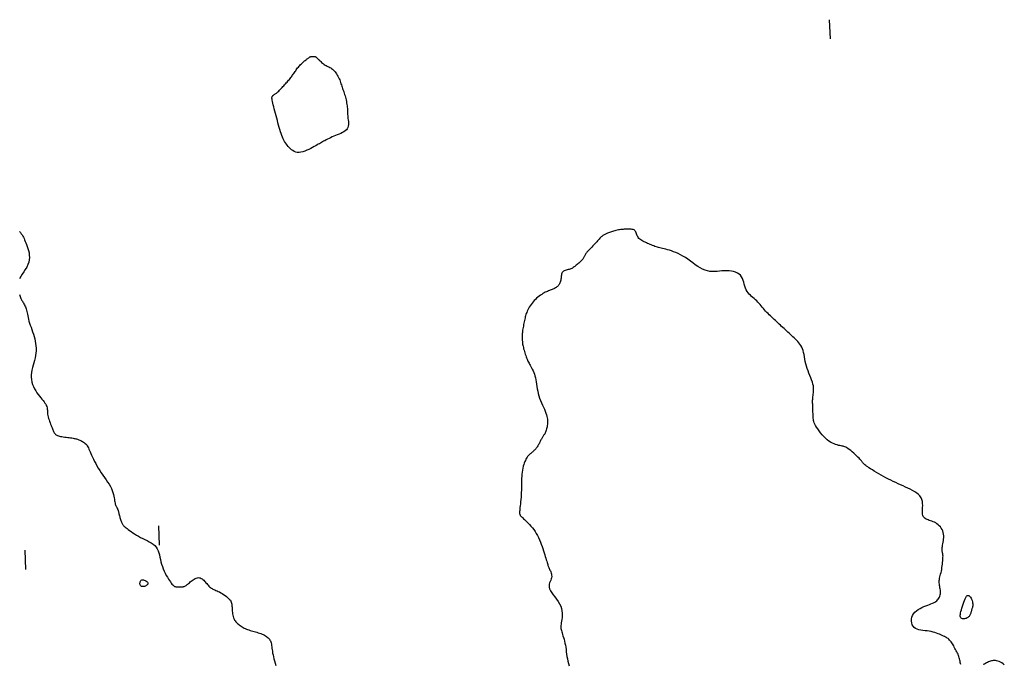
# Model space of a CAD drawing. Header units: millimetres. Extents: x 32690613 to 32693367, y 5343692 to 5344708.
# Tile 819 of 1009: x 32693083 to 32693134, y 5344139 to 5344172. Entities that reach past the tile are written whole.
import ezdxf

# ---------------------------------------------------------------- set-up
doc = ezdxf.new("R2010")
doc.units = ezdxf.units.MM
doc.header["$LTSCALE"] = 20
for name, color, linetype in [('02-DGM_HL_491.50', 72, 'Continuous'), ('02-DGM_HL_492.00', 82, 'Continuous'), ('02-DGM_HL_492.50', 92, 'Continuous')]:
    doc.layers.add(name, color=color, linetype=linetype)

msp = doc.modelspace()

# ---------------------------------------------------------------- linework, layer by layer
at = {"layer": '02-DGM_HL_491.50', "elevation": 491.5, "flags": 128}
msp.add_lwpolyline([(32693082.966, 5344143.739), (32693082.927, 5344144.738)], dxfattribs=at)
at = {"layer": '02-DGM_HL_492.00', "elevation": 492, "flags": 128}
for points in [[(32693124.918, 5344171.398), (32693124.879, 5344172.397)], [(32693082.629, 5344161.364), (32693082.68, 5344161.303), (32693082.727, 5344161.243), (32693082.769, 5344161.182), (32693082.806, 5344161.119), (32693082.84, 5344161.055), (32693082.872, 5344160.988), (32693082.903, 5344160.917), (32693082.934, 5344160.84), (32693082.966, 5344160.758), (32693082.999, 5344160.67), (32693083.035, 5344160.573), (32693083.071, 5344160.47), (32693083.104, 5344160.361), (32693083.131, 5344160.247), (32693083.148, 5344160.129), (32693083.154, 5344160.007), (32693083.145, 5344159.883), (32693083.119, 5344159.757), (32693083.072, 5344159.63), (32693083.01, 5344159.503), (32693082.937, 5344159.377), (32693082.859, 5344159.252), (32693082.779, 5344159.128), (32693082.704, 5344159.008), (32693082.638, 5344158.89)], [(32693082.628, 5344158.07), (32693082.65, 5344158.012), (32693082.67, 5344157.96), (32693082.688, 5344157.914), (32693082.706, 5344157.872), (32693082.724, 5344157.832), (32693082.742, 5344157.794), (32693082.762, 5344157.756), (32693082.784, 5344157.717), (32693082.809, 5344157.676), (32693082.836, 5344157.633), (32693082.864, 5344157.587), (32693082.892, 5344157.539), (32693082.92, 5344157.488), (32693082.946, 5344157.434), (32693082.971, 5344157.377), (32693082.991, 5344157.317), (32693083.009, 5344157.253), (32693083.023, 5344157.186), (32693083.036, 5344157.115), (32693083.05, 5344157.04), (32693083.064, 5344156.96), (32693083.081, 5344156.875), (32693083.101, 5344156.784), (32693083.127, 5344156.688), (32693083.159, 5344156.586), (32693083.196, 5344156.479), (32693083.236, 5344156.368), (32693083.278, 5344156.252), (32693083.32, 5344156.134), (32693083.36, 5344156.012), (32693083.397, 5344155.89), (32693083.43, 5344155.766), (32693083.457, 5344155.642), (32693083.477, 5344155.518), (32693083.491, 5344155.393), (32693083.498, 5344155.268), (32693083.497, 5344155.143), (32693083.49, 5344155.018), (32693083.475, 5344154.892), (32693083.453, 5344154.766), (32693083.423, 5344154.64), (32693083.388, 5344154.513), (32693083.352, 5344154.387), (32693083.316, 5344154.26), (32693083.284, 5344154.134), (32693083.259, 5344154.008), (32693083.244, 5344153.882), (32693083.242, 5344153.757), (32693083.254, 5344153.633), (32693083.28, 5344153.51), (32693083.318, 5344153.389), (32693083.365, 5344153.272), (32693083.42, 5344153.159), (32693083.48, 5344153.051), (32693083.545, 5344152.949), (32693083.611, 5344152.854), (32693083.676, 5344152.767), (32693083.741, 5344152.686), (32693083.802, 5344152.611), (32693083.861, 5344152.541), (32693083.914, 5344152.474), (32693083.961, 5344152.411), (32693084.001, 5344152.348), (32693084.033, 5344152.287), (32693084.056, 5344152.225), (32693084.072, 5344152.163), (32693084.082, 5344152.1), (32693084.088, 5344152.035), (32693084.093, 5344151.97), (32693084.097, 5344151.902), (32693084.104, 5344151.833), (32693084.115, 5344151.762), (32693084.131, 5344151.688), (32693084.151, 5344151.614), (32693084.176, 5344151.538), (32693084.203, 5344151.463), (32693084.231, 5344151.389), (32693084.259, 5344151.318), (32693084.287, 5344151.25), (32693084.312, 5344151.186), (32693084.335, 5344151.127), (32693084.356, 5344151.073), (32693084.375, 5344151.023), (32693084.392, 5344150.978), (32693084.41, 5344150.936), (32693084.428, 5344150.899), (32693084.447, 5344150.865), (32693084.468, 5344150.835), (32693084.491, 5344150.807), (32693084.518, 5344150.782), (32693084.548, 5344150.76), (32693084.583, 5344150.741), (32693084.623, 5344150.723), (32693084.668, 5344150.706), (32693084.721, 5344150.692), (32693084.78, 5344150.678), (32693084.846, 5344150.665), (32693084.919, 5344150.653), (32693084.995, 5344150.642), (32693085.074, 5344150.631), (32693085.152, 5344150.621), (32693085.228, 5344150.611), (32693085.3, 5344150.601), (32693085.367, 5344150.592), (32693085.426, 5344150.582), (32693085.479, 5344150.573), (32693085.527, 5344150.562), (32693085.571, 5344150.552), (32693085.612, 5344150.54), (32693085.653, 5344150.527), (32693085.694, 5344150.512), (32693085.737, 5344150.496), (32693085.782, 5344150.477), (32693085.83, 5344150.456), (32693085.879, 5344150.433), (32693085.928, 5344150.408), (32693085.976, 5344150.379), (32693086.022, 5344150.347), (32693086.065, 5344150.312), (32693086.105, 5344150.274), (32693086.14, 5344150.232), (32693086.171, 5344150.185), (32693086.201, 5344150.134), (32693086.229, 5344150.077), (32693086.257, 5344150.014), (32693086.286, 5344149.945), (32693086.318, 5344149.868), (32693086.354, 5344149.783), (32693086.395, 5344149.69), (32693086.441, 5344149.59), (32693086.492, 5344149.483), (32693086.548, 5344149.371), (32693086.608, 5344149.255), (32693086.674, 5344149.136), (32693086.745, 5344149.015), (32693086.821, 5344148.893), (32693086.902, 5344148.771), (32693086.985, 5344148.65), (32693087.07, 5344148.53), (32693087.153, 5344148.411), (32693087.232, 5344148.294), (32693087.307, 5344148.179), (32693087.373, 5344148.067), (32693087.43, 5344147.958), (32693087.475, 5344147.852), (32693087.51, 5344147.751), (32693087.537, 5344147.654), (32693087.558, 5344147.562), (32693087.573, 5344147.475), (32693087.585, 5344147.395), (32693087.595, 5344147.322), (32693087.605, 5344147.256), (32693087.617, 5344147.198), (32693087.631, 5344147.147), (32693087.645, 5344147.102), (32693087.66, 5344147.064), (32693087.675, 5344147.031), (32693087.69, 5344147.002), (32693087.704, 5344146.978), (32693087.716, 5344146.956), (32693087.728, 5344146.938), (32693087.737, 5344146.921), (32693087.746, 5344146.905), (32693087.754, 5344146.889), (32693087.761, 5344146.871), (32693087.769, 5344146.85), (32693087.776, 5344146.827), (32693087.784, 5344146.798), (32693087.793, 5344146.765), (32693087.802, 5344146.726), (32693087.812, 5344146.684), (32693087.823, 5344146.639), (32693087.834, 5344146.591), (32693087.846, 5344146.541), (32693087.859, 5344146.491), (32693087.873, 5344146.441), (32693087.888, 5344146.392), (32693087.903, 5344146.344), (32693087.919, 5344146.298), (32693087.935, 5344146.254), (32693087.952, 5344146.212), (32693087.969, 5344146.172), (32693087.986, 5344146.136), (32693088.003, 5344146.104), (32693088.019, 5344146.075), (32693088.038, 5344146.049), (32693088.058, 5344146.023), (32693088.082, 5344145.998), (32693088.111, 5344145.971), (32693088.147, 5344145.941), (32693088.189, 5344145.907), (32693088.241, 5344145.867), (32693088.302, 5344145.821), (32693088.373, 5344145.769), (32693088.452, 5344145.712), (32693088.539, 5344145.652), (32693088.632, 5344145.59), (32693088.732, 5344145.528), (32693088.837, 5344145.466), (32693088.947, 5344145.407), (32693089.06, 5344145.35), (32693089.175, 5344145.295), (32693089.289, 5344145.24), (32693089.399, 5344145.183), (32693089.503, 5344145.122), (32693089.6, 5344145.057), (32693089.686, 5344144.985), (32693089.759, 5344144.905), (32693089.818, 5344144.815), (32693089.864, 5344144.717), (32693089.901, 5344144.611), (32693089.931, 5344144.499), (32693089.958, 5344144.382), (32693089.983, 5344144.262), (32693090.011, 5344144.139), (32693090.044, 5344144.015), (32693090.084, 5344143.892), (32693090.13, 5344143.77), (32693090.181, 5344143.652), (32693090.235, 5344143.538), (32693090.29, 5344143.43), (32693090.346, 5344143.329), (32693090.401, 5344143.237), (32693090.453, 5344143.156), (32693090.501, 5344143.085), (32693090.545, 5344143.025), (32693090.585, 5344142.975), (32693090.623, 5344142.934), (32693090.659, 5344142.901), (32693090.692, 5344142.875), (32693090.725, 5344142.856), (32693090.757, 5344142.842), (32693090.789, 5344142.833), (32693090.82, 5344142.828), (32693090.851, 5344142.826), (32693090.883, 5344142.826), (32693090.914, 5344142.828), (32693090.945, 5344142.831), (32693090.976, 5344142.833), (32693091.007, 5344142.835), (32693091.039, 5344142.836), (32693091.07, 5344142.836), (32693091.101, 5344142.836), (32693091.132, 5344142.836), (32693091.164, 5344142.838), (32693091.195, 5344142.843), (32693091.226, 5344142.85), (32693091.257, 5344142.862), (32693091.287, 5344142.878), (32693091.318, 5344142.898), (32693091.35, 5344142.922), (32693091.383, 5344142.95), (32693091.418, 5344142.98), (32693091.456, 5344143.014), (32693091.496, 5344143.049), (32693091.54, 5344143.087), (32693091.587, 5344143.126), (32693091.637, 5344143.164), (32693091.69, 5344143.201), (32693091.744, 5344143.236), (32693091.799, 5344143.265), (32693091.854, 5344143.289), (32693091.909, 5344143.305), (32693091.962, 5344143.312), (32693092.013, 5344143.309), (32693092.062, 5344143.296), (32693092.109, 5344143.276), (32693092.154, 5344143.248), (32693092.198, 5344143.215), (32693092.24, 5344143.177), (32693092.281, 5344143.136), (32693092.321, 5344143.092), (32693092.359, 5344143.048), (32693092.398, 5344143.003), (32693092.436, 5344142.958), (32693092.474, 5344142.914), (32693092.512, 5344142.872), (32693092.551, 5344142.833), (32693092.592, 5344142.797), (32693092.634, 5344142.765), (32693092.677, 5344142.738), (32693092.724, 5344142.714), (32693092.772, 5344142.692), (32693092.824, 5344142.671), (32693092.878, 5344142.649), (32693092.936, 5344142.625), (32693092.998, 5344142.597), (32693093.064, 5344142.565), (32693093.134, 5344142.528), (32693093.206, 5344142.485), (32693093.28, 5344142.438), (32693093.352, 5344142.388), (32693093.421, 5344142.337), (32693093.485, 5344142.284), (32693093.542, 5344142.231), (32693093.591, 5344142.18), (32693093.629, 5344142.131), (32693093.659, 5344142.082), (32693093.68, 5344142.035), (32693093.695, 5344141.986), (32693093.705, 5344141.936), (32693093.712, 5344141.884), (32693093.715, 5344141.828), (32693093.718, 5344141.768), (32693093.72, 5344141.703), (32693093.724, 5344141.635), (32693093.729, 5344141.563), (32693093.736, 5344141.491), (32693093.745, 5344141.418), (32693093.758, 5344141.348), (32693093.774, 5344141.279), (32693093.795, 5344141.215), (32693093.821, 5344141.156), (32693093.851, 5344141.102), (32693093.885, 5344141.052), (32693093.923, 5344141.006), (32693093.963, 5344140.963), (32693094.007, 5344140.923), (32693094.052, 5344140.885), (32693094.098, 5344140.849), (32693094.146, 5344140.814), (32693094.195, 5344140.78), (32693094.246, 5344140.747), (32693094.298, 5344140.716), (32693094.353, 5344140.686), (32693094.409, 5344140.658), (32693094.468, 5344140.632), (32693094.53, 5344140.607), (32693094.595, 5344140.585), (32693094.663, 5344140.563), (32693094.732, 5344140.543), (32693094.803, 5344140.524), (32693094.874, 5344140.504), (32693094.946, 5344140.485), (32693095.017, 5344140.464), (32693095.087, 5344140.443), (32693095.156, 5344140.42), (32693095.223, 5344140.395), (32693095.287, 5344140.369), (32693095.349, 5344140.341), (32693095.407, 5344140.311), (32693095.462, 5344140.28), (32693095.512, 5344140.248), (32693095.558, 5344140.214), (32693095.598, 5344140.178), (32693095.634, 5344140.141), (32693095.665, 5344140.1), (32693095.692, 5344140.057), (32693095.716, 5344140.011), (32693095.736, 5344139.961), (32693095.753, 5344139.906), (32693095.767, 5344139.847), (32693095.778, 5344139.782), (32693095.789, 5344139.712), (32693095.799, 5344139.637), (32693095.809, 5344139.556), (32693095.821, 5344139.471), (32693095.836, 5344139.38), (32693095.854, 5344139.285), (32693095.876, 5344139.184), (32693095.903, 5344139.078), (32693095.935, 5344138.968), (32693095.969, 5344138.854), (32693096.005, 5344138.737)], [(32693089.883, 5344146.011), (32693089.922, 5344145.011)]]:
    msp.add_lwpolyline(points, dxfattribs=at)
for points in [[(32693096.036, 5344168.572), (32693096.072, 5344168.603), (32693096.11, 5344168.638), (32693096.15, 5344168.676), (32693096.192, 5344168.718), (32693096.235, 5344168.763), (32693096.279, 5344168.81), (32693096.324, 5344168.858), (32693096.369, 5344168.906), (32693096.414, 5344168.955), (32693096.458, 5344169.003), (32693096.503, 5344169.052), (32693096.546, 5344169.1), (32693096.589, 5344169.148), (32693096.63, 5344169.195), (32693096.67, 5344169.242), (32693096.708, 5344169.288), (32693096.745, 5344169.333), (32693096.779, 5344169.378), (32693096.813, 5344169.423), (32693096.845, 5344169.467), (32693096.877, 5344169.511), (32693096.908, 5344169.556), (32693096.94, 5344169.601), (32693096.971, 5344169.647), (32693097.003, 5344169.693), (32693097.036, 5344169.74), (32693097.069, 5344169.787), (32693097.104, 5344169.833), (32693097.139, 5344169.88), (32693097.176, 5344169.926), (32693097.213, 5344169.971), (32693097.253, 5344170.015), (32693097.293, 5344170.058), (32693097.335, 5344170.098), (32693097.377, 5344170.138), (32693097.419, 5344170.175), (32693097.46, 5344170.211), (32693097.501, 5344170.245), (32693097.539, 5344170.276), (32693097.575, 5344170.306), (32693097.608, 5344170.333), (32693097.639, 5344170.357), (32693097.667, 5344170.38), (32693097.693, 5344170.4), (32693097.718, 5344170.417), (32693097.741, 5344170.433), (32693097.763, 5344170.446), (32693097.783, 5344170.457), (32693097.804, 5344170.465), (32693097.823, 5344170.472), (32693097.842, 5344170.477), (32693097.861, 5344170.481), (32693097.879, 5344170.483), (32693097.897, 5344170.485), (32693097.915, 5344170.486), (32693097.933, 5344170.486), (32693097.951, 5344170.487), (32693097.969, 5344170.487), (32693097.986, 5344170.487), (32693098.004, 5344170.486), (32693098.021, 5344170.484), (32693098.038, 5344170.48), (32693098.055, 5344170.475), (32693098.071, 5344170.468), (32693098.087, 5344170.458), (32693098.103, 5344170.447), (32693098.119, 5344170.432), (32693098.137, 5344170.415), (32693098.157, 5344170.395), (32693098.18, 5344170.372), (32693098.205, 5344170.346), (32693098.235, 5344170.316), (32693098.268, 5344170.284), (32693098.305, 5344170.248), (32693098.346, 5344170.212), (32693098.389, 5344170.174), (32693098.434, 5344170.137), (32693098.481, 5344170.1), (32693098.528, 5344170.066), (32693098.576, 5344170.035), (32693098.624, 5344170.007), (32693098.672, 5344169.982), (32693098.72, 5344169.959), (32693098.767, 5344169.936), (32693098.814, 5344169.911), (32693098.861, 5344169.885), (32693098.907, 5344169.855), (32693098.953, 5344169.82), (32693098.998, 5344169.78), (32693099.043, 5344169.735), (32693099.087, 5344169.685), (32693099.129, 5344169.631), (32693099.169, 5344169.573), (32693099.207, 5344169.513), (32693099.243, 5344169.451), (32693099.275, 5344169.387), (32693099.304, 5344169.323), (32693099.331, 5344169.258), (32693099.355, 5344169.192), (32693099.378, 5344169.127), (32693099.399, 5344169.062), (32693099.42, 5344168.998), (32693099.44, 5344168.934), (32693099.46, 5344168.872), (32693099.481, 5344168.81), (32693099.503, 5344168.75), (32693099.524, 5344168.69), (32693099.546, 5344168.629), (32693099.568, 5344168.567), (32693099.589, 5344168.502), (32693099.609, 5344168.435), (32693099.629, 5344168.365), (32693099.647, 5344168.291), (32693099.664, 5344168.214), (32693099.68, 5344168.135), (32693099.694, 5344168.057), (32693099.707, 5344167.98), (32693099.717, 5344167.905), (32693099.726, 5344167.834), (32693099.732, 5344167.769), (32693099.736, 5344167.709), (32693099.738, 5344167.655), (32693099.74, 5344167.603), (32693099.74, 5344167.553), (32693099.742, 5344167.502), (32693099.744, 5344167.448), (32693099.748, 5344167.39), (32693099.755, 5344167.326), (32693099.764, 5344167.255), (32693099.774, 5344167.178), (32693099.783, 5344167.097), (32693099.788, 5344167.015), (32693099.787, 5344166.933), (32693099.778, 5344166.854), (32693099.758, 5344166.779), (32693099.726, 5344166.711), (32693099.68, 5344166.651), (32693099.621, 5344166.598), (32693099.551, 5344166.552), (32693099.473, 5344166.51), (32693099.388, 5344166.472), (32693099.299, 5344166.436), (32693099.208, 5344166.4), (32693099.117, 5344166.364), (32693099.028, 5344166.327), (32693098.941, 5344166.287), (32693098.858, 5344166.247), (32693098.777, 5344166.207), (32693098.7, 5344166.167), (32693098.628, 5344166.129), (32693098.559, 5344166.091), (32693098.495, 5344166.057), (32693098.436, 5344166.024), (32693098.381, 5344165.993), (32693098.326, 5344165.963), (32693098.271, 5344165.933), (32693098.213, 5344165.901), (32693098.151, 5344165.867), (32693098.082, 5344165.829), (32693098.006, 5344165.787), (32693097.919, 5344165.74), (32693097.825, 5344165.69), (32693097.724, 5344165.639), (32693097.621, 5344165.591), (32693097.515, 5344165.549), (32693097.41, 5344165.514), (32693097.308, 5344165.489), (32693097.211, 5344165.478), (32693097.121, 5344165.482), (32693097.038, 5344165.5), (32693096.961, 5344165.53), (32693096.889, 5344165.57), (32693096.822, 5344165.618), (32693096.761, 5344165.672), (32693096.703, 5344165.73), (32693096.649, 5344165.79), (32693096.598, 5344165.85), (32693096.55, 5344165.912), (32693096.505, 5344165.976), (32693096.462, 5344166.043), (32693096.421, 5344166.114), (32693096.382, 5344166.19), (32693096.345, 5344166.272), (32693096.31, 5344166.36), (32693096.275, 5344166.457), (32693096.242, 5344166.56), (32693096.21, 5344166.669), (32693096.177, 5344166.783), (32693096.146, 5344166.9), (32693096.114, 5344167.021), (32693096.082, 5344167.144), (32693096.049, 5344167.267), (32693096.016, 5344167.391), (32693095.983, 5344167.513), (32693095.95, 5344167.632), (32693095.919, 5344167.746), (32693095.89, 5344167.854), (32693095.864, 5344167.955), (32693095.842, 5344168.046), (32693095.824, 5344168.126), (32693095.811, 5344168.195), (32693095.803, 5344168.252), (32693095.799, 5344168.3), (32693095.8, 5344168.339), (32693095.804, 5344168.371), (32693095.812, 5344168.396), (32693095.823, 5344168.418), (32693095.837, 5344168.435), (32693095.853, 5344168.45), (32693095.872, 5344168.464), (32693095.893, 5344168.478), (32693095.916, 5344168.492), (32693095.942, 5344168.507), (32693095.971, 5344168.525), (32693096.002, 5344168.547)], [(32693089.068, 5344142.843), (32693089.032, 5344142.845), (32693089.001, 5344142.852), (32693088.975, 5344142.865), (32693088.955, 5344142.883), (32693088.938, 5344142.905), (32693088.927, 5344142.931), (32693088.92, 5344142.961), (32693088.916, 5344142.993), (32693088.917, 5344143.027), (32693088.922, 5344143.062), (32693088.931, 5344143.096), (32693088.945, 5344143.127), (32693088.964, 5344143.155), (32693088.988, 5344143.177), (32693089.018, 5344143.192), (32693089.054, 5344143.198), (32693089.096, 5344143.195), (32693089.141, 5344143.183), (32693089.187, 5344143.164), (32693089.231, 5344143.138), (32693089.271, 5344143.109), (32693089.302, 5344143.077), (32693089.324, 5344143.043), (32693089.333, 5344143.009), (32693089.327, 5344142.977), (32693089.307, 5344142.946), (32693089.278, 5344142.919), (32693089.241, 5344142.894), (32693089.198, 5344142.874), (32693089.154, 5344142.858), (32693089.11, 5344142.848)]]:
    msp.add_lwpolyline(points, close=True, dxfattribs=at)
at = {"layer": '02-DGM_HL_492.50', "elevation": 492.5, "flags": 128}
for points in [[(32693131.717, 5344138.784), (32693131.705, 5344138.838), (32693131.693, 5344138.894), (32693131.682, 5344138.952), (32693131.671, 5344139.012), (32693131.657, 5344139.074), (32693131.641, 5344139.136), (32693131.621, 5344139.197), (32693131.598, 5344139.259), (32693131.572, 5344139.321), (32693131.543, 5344139.382), (32693131.512, 5344139.443), (32693131.48, 5344139.505), (32693131.447, 5344139.566), (32693131.413, 5344139.627), (32693131.38, 5344139.688), (32693131.346, 5344139.749), (32693131.312, 5344139.808), (32693131.277, 5344139.865), (32693131.242, 5344139.92), (32693131.207, 5344139.971), (32693131.17, 5344140.018), (32693131.132, 5344140.061), (32693131.094, 5344140.099), (32693131.053, 5344140.132), (32693131.011, 5344140.162), (32693130.966, 5344140.19), (32693130.917, 5344140.216), (32693130.865, 5344140.242), (32693130.809, 5344140.268), (32693130.748, 5344140.296), (32693130.682, 5344140.326), (32693130.61, 5344140.357), (32693130.533, 5344140.389), (32693130.451, 5344140.42), (32693130.364, 5344140.45), (32693130.272, 5344140.477), (32693130.174, 5344140.501), (32693130.072, 5344140.52), (32693129.965, 5344140.534), (32693129.856, 5344140.546), (32693129.746, 5344140.558), (32693129.639, 5344140.572), (32693129.537, 5344140.592), (32693129.443, 5344140.62), (32693129.358, 5344140.659), (32693129.286, 5344140.712), (32693129.229, 5344140.779), (32693129.187, 5344140.86), (32693129.16, 5344140.95), (32693129.148, 5344141.047), (32693129.152, 5344141.147), (32693129.171, 5344141.247), (32693129.207, 5344141.343), (32693129.258, 5344141.433), (32693129.325, 5344141.514), (32693129.404, 5344141.586), (32693129.494, 5344141.65), (32693129.591, 5344141.707), (32693129.692, 5344141.757), (32693129.795, 5344141.802), (32693129.895, 5344141.842), (32693129.991, 5344141.879), (32693130.08, 5344141.912), (32693130.161, 5344141.944), (32693130.235, 5344141.975), (32693130.302, 5344142.006), (32693130.363, 5344142.038), (32693130.418, 5344142.071), (32693130.466, 5344142.108), (32693130.509, 5344142.149), (32693130.546, 5344142.195), (32693130.578, 5344142.245), (32693130.605, 5344142.299), (32693130.626, 5344142.355), (32693130.642, 5344142.415), (32693130.652, 5344142.475), (32693130.658, 5344142.537), (32693130.658, 5344142.6), (32693130.653, 5344142.662), (32693130.645, 5344142.724), (32693130.633, 5344142.787), (32693130.621, 5344142.849), (32693130.61, 5344142.911), (32693130.6, 5344142.973), (32693130.593, 5344143.035), (32693130.591, 5344143.098), (32693130.594, 5344143.16), (32693130.603, 5344143.224), (32693130.615, 5344143.289), (32693130.63, 5344143.356), (32693130.648, 5344143.426), (32693130.667, 5344143.499), (32693130.686, 5344143.576), (32693130.704, 5344143.658), (32693130.721, 5344143.744), (32693130.736, 5344143.834), (32693130.749, 5344143.925), (32693130.76, 5344144.015), (32693130.77, 5344144.102), (32693130.778, 5344144.185), (32693130.783, 5344144.261), (32693130.787, 5344144.328), (32693130.789, 5344144.386), (32693130.79, 5344144.435), (32693130.788, 5344144.476), (32693130.785, 5344144.511), (32693130.782, 5344144.541), (32693130.777, 5344144.568), (32693130.771, 5344144.594), (32693130.765, 5344144.619), (32693130.759, 5344144.646), (32693130.753, 5344144.675), (32693130.748, 5344144.707), (32693130.744, 5344144.742), (32693130.743, 5344144.782), (32693130.743, 5344144.828), (32693130.748, 5344144.88), (32693130.756, 5344144.939), (32693130.768, 5344145.006), (32693130.782, 5344145.079), (32693130.797, 5344145.158), (32693130.812, 5344145.24), (32693130.823, 5344145.325), (32693130.83, 5344145.412), (32693130.83, 5344145.498), (32693130.822, 5344145.584), (32693130.805, 5344145.666), (32693130.778, 5344145.745), (32693130.743, 5344145.821), (32693130.701, 5344145.892), (32693130.652, 5344145.958), (32693130.598, 5344146.018), (32693130.539, 5344146.073), (32693130.476, 5344146.12), (32693130.41, 5344146.161), (32693130.343, 5344146.196), (32693130.275, 5344146.226), (32693130.207, 5344146.253), (32693130.14, 5344146.276), (32693130.076, 5344146.298), (32693130.015, 5344146.32), (32693129.959, 5344146.342), (32693129.907, 5344146.366), (32693129.862, 5344146.393), (32693129.822, 5344146.425), (32693129.788, 5344146.462), (32693129.761, 5344146.505), (32693129.74, 5344146.558), (32693129.726, 5344146.619), (32693129.72, 5344146.691), (32693129.72, 5344146.775), (32693129.724, 5344146.868), (32693129.729, 5344146.968), (32693129.731, 5344147.072), (32693129.727, 5344147.178), (32693129.714, 5344147.283), (32693129.689, 5344147.385), (32693129.647, 5344147.481), (32693129.587, 5344147.569), (32693129.511, 5344147.649), (32693129.42, 5344147.723), (32693129.317, 5344147.791), (32693129.205, 5344147.855), (32693129.085, 5344147.916), (32693128.96, 5344147.975), (32693128.833, 5344148.033), (32693128.706, 5344148.09), (32693128.579, 5344148.148), (32693128.451, 5344148.207), (32693128.324, 5344148.267), (32693128.196, 5344148.327), (32693128.069, 5344148.39), (32693127.941, 5344148.454), (32693127.813, 5344148.521), (32693127.686, 5344148.59), (32693127.56, 5344148.661), (32693127.437, 5344148.731), (32693127.32, 5344148.801), (32693127.208, 5344148.868), (32693127.106, 5344148.931), (32693127.013, 5344148.99), (32693126.931, 5344149.043), (32693126.863, 5344149.088), (32693126.806, 5344149.128), (32693126.76, 5344149.161), (32693126.722, 5344149.191), (32693126.692, 5344149.217), (32693126.668, 5344149.24), (32693126.647, 5344149.261), (32693126.63, 5344149.281), (32693126.614, 5344149.301), (32693126.598, 5344149.323), (32693126.58, 5344149.347), (32693126.559, 5344149.374), (32693126.533, 5344149.405), (32693126.501, 5344149.442), (32693126.461, 5344149.486), (32693126.412, 5344149.537), (32693126.352, 5344149.596), (32693126.285, 5344149.661), (32693126.211, 5344149.73), (32693126.134, 5344149.8), (32693126.055, 5344149.869), (32693125.978, 5344149.934), (32693125.904, 5344149.993), (32693125.836, 5344150.042), (32693125.775, 5344150.081), (32693125.721, 5344150.111), (32693125.671, 5344150.133), (32693125.623, 5344150.149), (32693125.576, 5344150.161), (32693125.526, 5344150.171), (32693125.472, 5344150.181), (32693125.413, 5344150.193), (32693125.346, 5344150.208), (32693125.272, 5344150.227), (32693125.193, 5344150.253), (32693125.109, 5344150.285), (32693125.021, 5344150.325), (32693124.931, 5344150.373), (32693124.84, 5344150.431), (32693124.748, 5344150.5), (32693124.657, 5344150.58), (32693124.568, 5344150.669), (32693124.483, 5344150.765), (32693124.402, 5344150.864), (32693124.327, 5344150.964), (32693124.259, 5344151.062), (32693124.199, 5344151.155), (32693124.149, 5344151.241), (32693124.109, 5344151.318), (32693124.079, 5344151.387), (32693124.057, 5344151.45), (32693124.041, 5344151.508), (32693124.031, 5344151.564), (32693124.025, 5344151.619), (32693124.021, 5344151.676), (32693124.018, 5344151.736), (32693124.016, 5344151.801), (32693124.013, 5344151.87), (32693124.01, 5344151.941), (32693124.008, 5344152.014), (32693124.005, 5344152.087), (32693124.002, 5344152.158), (32693123.999, 5344152.227), (32693123.997, 5344152.292), (32693123.994, 5344152.352), (32693123.993, 5344152.408), (32693123.992, 5344152.461), (32693123.991, 5344152.514), (32693123.993, 5344152.566), (32693123.996, 5344152.62), (32693124, 5344152.676), (32693124.007, 5344152.737), (32693124.016, 5344152.802), (32693124.026, 5344152.873), (32693124.034, 5344152.949), (32693124.041, 5344153.03), (32693124.043, 5344153.116), (32693124.04, 5344153.207), (32693124.029, 5344153.303), (32693124.009, 5344153.404), (32693123.979, 5344153.51), (32693123.941, 5344153.619), (32693123.897, 5344153.733), (32693123.849, 5344153.85), (32693123.8, 5344153.969), (32693123.751, 5344154.09), (32693123.706, 5344154.212), (32693123.667, 5344154.336), (32693123.634, 5344154.46), (32693123.607, 5344154.582), (32693123.585, 5344154.704), (32693123.564, 5344154.822), (32693123.544, 5344154.936), (32693123.522, 5344155.046), (32693123.496, 5344155.149), (32693123.464, 5344155.245), (32693123.426, 5344155.334), (32693123.381, 5344155.415), (32693123.33, 5344155.491), (32693123.275, 5344155.561), (32693123.216, 5344155.627), (32693123.154, 5344155.691), (32693123.09, 5344155.752), (32693123.025, 5344155.812), (32693122.96, 5344155.872), (32693122.895, 5344155.932), (32693122.831, 5344155.992), (32693122.766, 5344156.052), (32693122.701, 5344156.112), (32693122.636, 5344156.172), (32693122.571, 5344156.232), (32693122.506, 5344156.292), (32693122.441, 5344156.352), (32693122.376, 5344156.412), (32693122.311, 5344156.472), (32693122.246, 5344156.532), (32693122.182, 5344156.592), (32693122.117, 5344156.652), (32693122.052, 5344156.712), (32693121.987, 5344156.772), (32693121.922, 5344156.832), (32693121.857, 5344156.892), (32693121.793, 5344156.953), (32693121.729, 5344157.014), (32693121.666, 5344157.076), (32693121.604, 5344157.14), (32693121.543, 5344157.204), (32693121.484, 5344157.27), (32693121.426, 5344157.337), (32693121.368, 5344157.405), (32693121.311, 5344157.474), (32693121.254, 5344157.542), (32693121.196, 5344157.61), (32693121.137, 5344157.676), (32693121.076, 5344157.74), (32693121.013, 5344157.802), (32693120.947, 5344157.86), (32693120.879, 5344157.917), (32693120.811, 5344157.974), (32693120.745, 5344158.033), (32693120.682, 5344158.095), (32693120.623, 5344158.162), (32693120.571, 5344158.235), (32693120.526, 5344158.316), (32693120.489, 5344158.407), (32693120.458, 5344158.504), (32693120.43, 5344158.605), (32693120.402, 5344158.708), (32693120.371, 5344158.808), (32693120.334, 5344158.905), (32693120.287, 5344158.993), (32693120.229, 5344159.072), (32693120.156, 5344159.138), (32693120.071, 5344159.192), (32693119.974, 5344159.234), (32693119.867, 5344159.266), (32693119.753, 5344159.289), (32693119.634, 5344159.302), (32693119.511, 5344159.307), (32693119.386, 5344159.306), (32693119.261, 5344159.298), (32693119.137, 5344159.288), (32693119.012, 5344159.277), (32693118.887, 5344159.27), (32693118.762, 5344159.268), (32693118.637, 5344159.277), (32693118.511, 5344159.297), (32693118.384, 5344159.333), (32693118.257, 5344159.387), (32693118.129, 5344159.456), (32693118.001, 5344159.537), (32693117.872, 5344159.626), (32693117.744, 5344159.72), (32693117.615, 5344159.815), (32693117.486, 5344159.907), (32693117.358, 5344159.994), (32693117.23, 5344160.072), (32693117.103, 5344160.141), (32693116.979, 5344160.202), (32693116.857, 5344160.256), (32693116.74, 5344160.303), (32693116.629, 5344160.343), (32693116.523, 5344160.378), (32693116.424, 5344160.408), (32693116.333, 5344160.433), (32693116.249, 5344160.455), (32693116.171, 5344160.475), (32693116.098, 5344160.492), (32693116.028, 5344160.508), (32693115.962, 5344160.525), (32693115.898, 5344160.541), (32693115.834, 5344160.56), (32693115.771, 5344160.58), (32693115.708, 5344160.603), (32693115.644, 5344160.627), (32693115.581, 5344160.653), (32693115.517, 5344160.68), (32693115.453, 5344160.708), (32693115.39, 5344160.736), (32693115.326, 5344160.765), (32693115.262, 5344160.794), (32693115.2, 5344160.823), (32693115.139, 5344160.854), (32693115.081, 5344160.886), (32693115.028, 5344160.92), (32693114.978, 5344160.957), (32693114.935, 5344160.997), (32693114.898, 5344161.04), (32693114.869, 5344161.088), (32693114.845, 5344161.138), (32693114.825, 5344161.189), (32693114.807, 5344161.24), (32693114.789, 5344161.289), (32693114.769, 5344161.334), (32693114.746, 5344161.375), (32693114.717, 5344161.409), (32693114.681, 5344161.435), (32693114.638, 5344161.454), (32693114.59, 5344161.467), (32693114.537, 5344161.474), (32693114.481, 5344161.478), (32693114.421, 5344161.479), (32693114.36, 5344161.478), (32693114.297, 5344161.476), (32693114.235, 5344161.473), (32693114.173, 5344161.47), (32693114.11, 5344161.467), (32693114.048, 5344161.462), (32693113.985, 5344161.457), (32693113.923, 5344161.449), (32693113.861, 5344161.44), (32693113.799, 5344161.428), (32693113.737, 5344161.414), (32693113.676, 5344161.398), (32693113.615, 5344161.38), (32693113.557, 5344161.361), (32693113.5, 5344161.342), (32693113.445, 5344161.323), (32693113.394, 5344161.304), (32693113.346, 5344161.285), (32693113.301, 5344161.269), (32693113.26, 5344161.253), (32693113.222, 5344161.237), (32693113.187, 5344161.222), (32693113.153, 5344161.206), (32693113.121, 5344161.189), (32693113.09, 5344161.17), (32693113.059, 5344161.149), (32693113.029, 5344161.126), (32693112.998, 5344161.1), (32693112.966, 5344161.071), (32693112.933, 5344161.038), (32693112.898, 5344161.003), (32693112.861, 5344160.964), (32693112.821, 5344160.921), (32693112.778, 5344160.874), (32693112.731, 5344160.824), (32693112.682, 5344160.77), (32693112.63, 5344160.714), (32693112.578, 5344160.658), (32693112.526, 5344160.601), (32693112.474, 5344160.546), (32693112.425, 5344160.492), (32693112.378, 5344160.441), (32693112.335, 5344160.395), (32693112.295, 5344160.352), (32693112.259, 5344160.311), (32693112.226, 5344160.274), (32693112.197, 5344160.239), (32693112.17, 5344160.205), (32693112.147, 5344160.172), (32693112.126, 5344160.14), (32693112.107, 5344160.108), (32693112.091, 5344160.076), (32693112.075, 5344160.044), (32693112.058, 5344160.011), (32693112.041, 5344159.979), (32693112.022, 5344159.946), (32693112.001, 5344159.912), (32693111.975, 5344159.878), (32693111.945, 5344159.843), (32693111.911, 5344159.807), (32693111.875, 5344159.772), (32693111.835, 5344159.736), (32693111.795, 5344159.7), (32693111.753, 5344159.665), (32693111.711, 5344159.631), (32693111.67, 5344159.598), (32693111.631, 5344159.565), (32693111.592, 5344159.535), (32693111.553, 5344159.506), (32693111.514, 5344159.478), (32693111.473, 5344159.453), (32693111.432, 5344159.431), (32693111.388, 5344159.411), (32693111.341, 5344159.394), (32693111.291, 5344159.38), (32693111.239, 5344159.368), (32693111.186, 5344159.357), (32693111.134, 5344159.344), (32693111.085, 5344159.33), (32693111.039, 5344159.312), (32693110.999, 5344159.289), (32693110.965, 5344159.26), (32693110.939, 5344159.224), (32693110.919, 5344159.182), (32693110.905, 5344159.135), (32693110.895, 5344159.084), (32693110.888, 5344159.03), (32693110.882, 5344158.976), (32693110.876, 5344158.921), (32693110.869, 5344158.867), (32693110.859, 5344158.816), (32693110.847, 5344158.768), (32693110.832, 5344158.721), (32693110.814, 5344158.678), (32693110.793, 5344158.636), (32693110.77, 5344158.598), (32693110.744, 5344158.562), (32693110.715, 5344158.528), (32693110.684, 5344158.497), (32693110.65, 5344158.468), (32693110.614, 5344158.441), (32693110.576, 5344158.416), (32693110.536, 5344158.393), (32693110.494, 5344158.371), (32693110.451, 5344158.351), (32693110.406, 5344158.332), (32693110.36, 5344158.314), (32693110.313, 5344158.296), (32693110.265, 5344158.278), (32693110.214, 5344158.259), (32693110.162, 5344158.237), (32693110.107, 5344158.214), (32693110.05, 5344158.186), (32693109.99, 5344158.155), (32693109.928, 5344158.119), (32693109.863, 5344158.078), (32693109.797, 5344158.033), (32693109.73, 5344157.984), (32693109.664, 5344157.931), (32693109.598, 5344157.874), (32693109.534, 5344157.814), (32693109.472, 5344157.751), (32693109.414, 5344157.685), (32693109.359, 5344157.616), (32693109.308, 5344157.546), (32693109.26, 5344157.476), (32693109.216, 5344157.405), (32693109.177, 5344157.336), (32693109.141, 5344157.268), (32693109.11, 5344157.203), (32693109.084, 5344157.141), (32693109.061, 5344157.081), (32693109.041, 5344157.023), (32693109.024, 5344156.965), (32693109.009, 5344156.906), (32693108.995, 5344156.847), (32693108.982, 5344156.785), (32693108.968, 5344156.719), (32693108.954, 5344156.65), (32693108.939, 5344156.578), (32693108.924, 5344156.504), (32693108.909, 5344156.429), (32693108.895, 5344156.355), (32693108.883, 5344156.283), (32693108.871, 5344156.213), (32693108.862, 5344156.148), (32693108.856, 5344156.088), (32693108.851, 5344156.032), (32693108.848, 5344155.98), (32693108.846, 5344155.932), (32693108.846, 5344155.886), (32693108.847, 5344155.843), (32693108.848, 5344155.8), (32693108.85, 5344155.758), (32693108.851, 5344155.717), (32693108.854, 5344155.674), (32693108.856, 5344155.631), (32693108.86, 5344155.585), (32693108.865, 5344155.537), (32693108.872, 5344155.486), (32693108.881, 5344155.431), (32693108.893, 5344155.371), (32693108.907, 5344155.307), (32693108.924, 5344155.238), (32693108.942, 5344155.168), (32693108.963, 5344155.096), (32693108.984, 5344155.024), (32693109.007, 5344154.953), (32693109.03, 5344154.885), (32693109.053, 5344154.821), (32693109.076, 5344154.762), (32693109.1, 5344154.707), (32693109.124, 5344154.654), (32693109.149, 5344154.603), (32693109.175, 5344154.551), (32693109.203, 5344154.499), (32693109.233, 5344154.444), (32693109.265, 5344154.385), (32693109.3, 5344154.321), (32693109.337, 5344154.252), (32693109.374, 5344154.178), (32693109.412, 5344154.099), (32693109.448, 5344154.014), (32693109.482, 5344153.924), (32693109.513, 5344153.829), (32693109.541, 5344153.728), (32693109.563, 5344153.622), (32693109.583, 5344153.512), (32693109.6, 5344153.397), (32693109.617, 5344153.28), (32693109.636, 5344153.159), (32693109.658, 5344153.037), (32693109.684, 5344152.914), (32693109.716, 5344152.79), (32693109.756, 5344152.667), (32693109.802, 5344152.544), (32693109.851, 5344152.424), (32693109.902, 5344152.307), (32693109.953, 5344152.194), (32693110.002, 5344152.086), (32693110.047, 5344151.983), (32693110.085, 5344151.887), (32693110.116, 5344151.798), (32693110.14, 5344151.716), (32693110.156, 5344151.639), (32693110.167, 5344151.567), (32693110.173, 5344151.499), (32693110.173, 5344151.433), (32693110.17, 5344151.369), (32693110.164, 5344151.306), (32693110.154, 5344151.244), (32693110.143, 5344151.181), (32693110.129, 5344151.12), (32693110.114, 5344151.061), (32693110.097, 5344151.005), (32693110.08, 5344150.951), (32693110.061, 5344150.902), (32693110.042, 5344150.857), (32693110.023, 5344150.817), (32693110.003, 5344150.781), (32693109.984, 5344150.749), (32693109.964, 5344150.718), (32693109.944, 5344150.689), (32693109.925, 5344150.661), (32693109.905, 5344150.631), (32693109.885, 5344150.601), (32693109.866, 5344150.567), (32693109.846, 5344150.532), (32693109.827, 5344150.494), (32693109.807, 5344150.456), (32693109.787, 5344150.416), (32693109.767, 5344150.375), (32693109.746, 5344150.335), (32693109.725, 5344150.294), (32693109.703, 5344150.254), (32693109.681, 5344150.214), (32693109.658, 5344150.175), (32693109.634, 5344150.138), (32693109.609, 5344150.101), (32693109.582, 5344150.065), (32693109.554, 5344150.03), (32693109.525, 5344149.997), (32693109.494, 5344149.965), (32693109.462, 5344149.935), (32693109.429, 5344149.905), (32693109.395, 5344149.876), (32693109.361, 5344149.848), (32693109.327, 5344149.819), (32693109.293, 5344149.791), (32693109.259, 5344149.762), (32693109.226, 5344149.732), (32693109.194, 5344149.7), (32693109.163, 5344149.666), (32693109.132, 5344149.628), (32693109.102, 5344149.587), (32693109.072, 5344149.54), (32693109.043, 5344149.487), (32693109.014, 5344149.427), (32693108.985, 5344149.359), (32693108.957, 5344149.284), (32693108.931, 5344149.203), (32693108.906, 5344149.115), (32693108.883, 5344149.021), (32693108.863, 5344148.922), (32693108.847, 5344148.819), (32693108.833, 5344148.711), (32693108.824, 5344148.599), (32693108.818, 5344148.484), (32693108.814, 5344148.366), (32693108.811, 5344148.246), (32693108.81, 5344148.124), (32693108.808, 5344148), (32693108.806, 5344147.876), (32693108.801, 5344147.75), (32693108.795, 5344147.625), (32693108.786, 5344147.502), (32693108.776, 5344147.382), (32693108.765, 5344147.266), (32693108.753, 5344147.157), (32693108.742, 5344147.056), (32693108.732, 5344146.965), (32693108.724, 5344146.886), (32693108.717, 5344146.819), (32693108.713, 5344146.763), (32693108.711, 5344146.718), (32693108.711, 5344146.68), (32693108.714, 5344146.649), (32693108.719, 5344146.624), (32693108.726, 5344146.601), (32693108.736, 5344146.58), (32693108.748, 5344146.56), (32693108.764, 5344146.538), (32693108.784, 5344146.515), (32693108.809, 5344146.489), (32693108.839, 5344146.46), (32693108.875, 5344146.426), (32693108.918, 5344146.386), (32693108.968, 5344146.339), (32693109.025, 5344146.286), (32693109.09, 5344146.225), (32693109.159, 5344146.157), (32693109.231, 5344146.082), (32693109.305, 5344146.001), (32693109.379, 5344145.914), (32693109.451, 5344145.82), (32693109.52, 5344145.721), (32693109.584, 5344145.617), (32693109.643, 5344145.509), (32693109.699, 5344145.397), (32693109.75, 5344145.283), (32693109.797, 5344145.168), (32693109.842, 5344145.052), (32693109.883, 5344144.938), (32693109.922, 5344144.825), (32693109.959, 5344144.716), (32693109.993, 5344144.61), (32693110.025, 5344144.509), (32693110.054, 5344144.414), (32693110.082, 5344144.324), (32693110.106, 5344144.241), (32693110.128, 5344144.167), (32693110.148, 5344144.1), (32693110.164, 5344144.043), (32693110.179, 5344143.993), (32693110.193, 5344143.949), (32693110.206, 5344143.909), (32693110.22, 5344143.871), (32693110.234, 5344143.834), (32693110.251, 5344143.796), (32693110.27, 5344143.755), (32693110.291, 5344143.71), (32693110.315, 5344143.66), (32693110.337, 5344143.608), (32693110.358, 5344143.552), (32693110.374, 5344143.493), (32693110.384, 5344143.433), (32693110.386, 5344143.371), (32693110.379, 5344143.309), (32693110.36, 5344143.245), (32693110.335, 5344143.181), (32693110.306, 5344143.114), (32693110.28, 5344143.044), (32693110.259, 5344142.971), (32693110.248, 5344142.893), (32693110.253, 5344142.81), (32693110.277, 5344142.721), (32693110.322, 5344142.625), (32693110.387, 5344142.523), (32693110.464, 5344142.416), (32693110.548, 5344142.304), (32693110.635, 5344142.188), (32693110.718, 5344142.07), (32693110.793, 5344141.949), (32693110.854, 5344141.826), (32693110.896, 5344141.703), (32693110.922, 5344141.581), (32693110.934, 5344141.461), (32693110.935, 5344141.345), (32693110.928, 5344141.234), (32693110.916, 5344141.131), (32693110.902, 5344141.036), (32693110.888, 5344140.952), (32693110.877, 5344140.879), (32693110.87, 5344140.815), (32693110.866, 5344140.758), (32693110.866, 5344140.706), (32693110.87, 5344140.656), (32693110.878, 5344140.605), (32693110.89, 5344140.552), (32693110.906, 5344140.494), (32693110.926, 5344140.428), (32693110.949, 5344140.355), (32693110.974, 5344140.276), (32693111.001, 5344140.19), (32693111.028, 5344140.098), (32693111.054, 5344140.001), (32693111.078, 5344139.899), (32693111.1, 5344139.792), (32693111.118, 5344139.682), (32693111.134, 5344139.568), (32693111.149, 5344139.451), (32693111.165, 5344139.331), (32693111.182, 5344139.21), (32693111.204, 5344139.087), (32693111.23, 5344138.964), (32693111.262, 5344138.84), (32693111.302, 5344138.716)], [(32693133.987, 5344138.762), (32693133.923, 5344138.819), (32693133.855, 5344138.866), (32693133.785, 5344138.905), (32693133.714, 5344138.935), (32693133.645, 5344138.959), (32693133.579, 5344138.975), (32693133.519, 5344138.985), (32693133.463, 5344138.989), (32693133.41, 5344138.988), (32693133.36, 5344138.982), (32693133.312, 5344138.972), (32693133.264, 5344138.957), (32693133.215, 5344138.939), (32693133.165, 5344138.917), (32693133.112, 5344138.893), (32693133.058, 5344138.867), (32693133.003, 5344138.839), (32693132.947, 5344138.81), (32693132.89, 5344138.78)]]:
    msp.add_lwpolyline(points, dxfattribs=at)
msp.add_lwpolyline([(32693131.712, 5344141.223), (32693131.695, 5344141.258), (32693131.687, 5344141.301), (32693131.687, 5344141.351), (32693131.695, 5344141.41), (32693131.708, 5344141.477), (32693131.727, 5344141.552), (32693131.75, 5344141.635), (32693131.776, 5344141.726), (32693131.805, 5344141.824), (32693131.836, 5344141.926), (32693131.869, 5344142.027), (32693131.903, 5344142.124), (32693131.939, 5344142.211), (32693131.977, 5344142.285), (32693132.016, 5344142.342), (32693132.057, 5344142.377), (32693132.098, 5344142.387), (32693132.139, 5344142.375), (32693132.179, 5344142.344), (32693132.217, 5344142.299), (32693132.251, 5344142.244), (32693132.282, 5344142.182), (32693132.306, 5344142.117), (32693132.325, 5344142.053), (32693132.336, 5344141.994), (32693132.341, 5344141.939), (32693132.341, 5344141.888), (32693132.337, 5344141.842), (32693132.329, 5344141.799), (32693132.32, 5344141.76), (32693132.31, 5344141.724), (32693132.3, 5344141.691), (32693132.292, 5344141.661), (32693132.284, 5344141.632), (32693132.277, 5344141.605), (32693132.271, 5344141.579), (32693132.264, 5344141.552), (32693132.256, 5344141.525), (32693132.247, 5344141.497), (32693132.237, 5344141.466), (32693132.224, 5344141.433), (32693132.21, 5344141.399), (32693132.192, 5344141.363), (32693132.171, 5344141.328), (32693132.147, 5344141.294), (32693132.118, 5344141.262), (32693132.085, 5344141.233), (32693132.047, 5344141.209), (32693132.003, 5344141.189), (32693131.957, 5344141.174), (32693131.909, 5344141.166), (32693131.861, 5344141.163), (32693131.815, 5344141.167), (32693131.774, 5344141.178), (32693131.739, 5344141.197)], close=True, dxfattribs=at)

doc.saveas('drawing.dxf')
